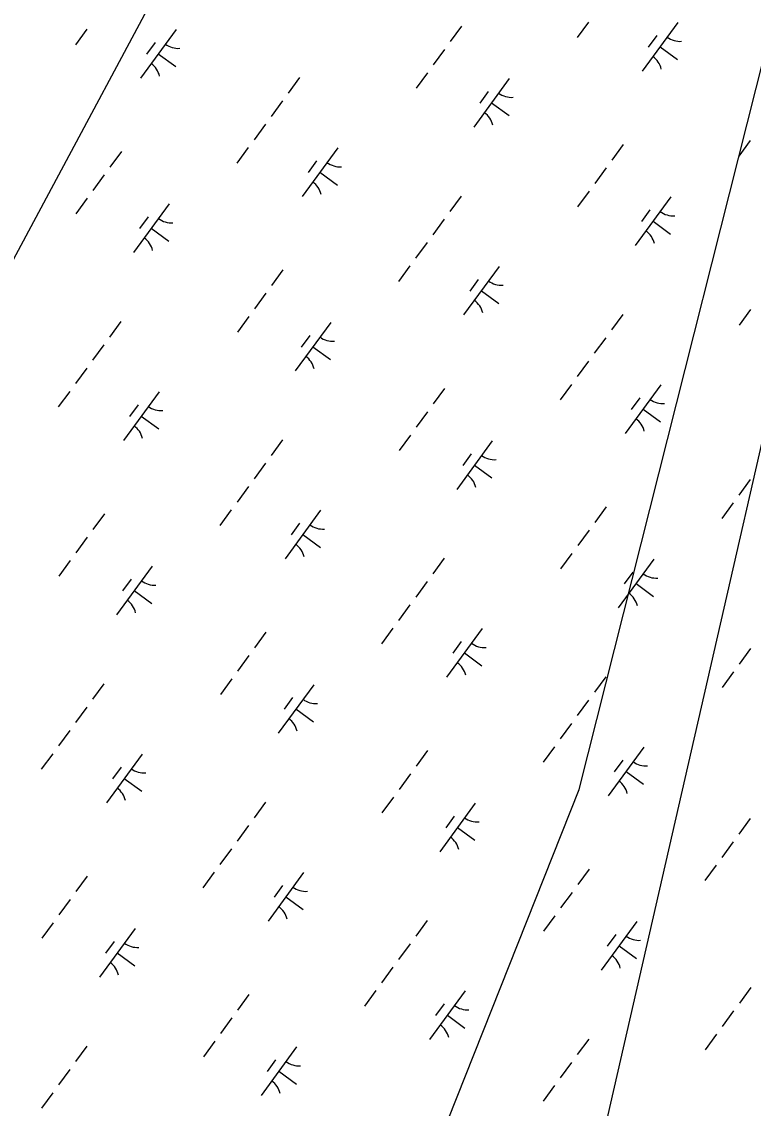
# Model space of a CAD drawing. Extents: x 3905714 to 3926767, y 183354 to 205755.
# Drawn here: x 3918037 to 3918644, y 191077 to 191979 of the extents above; entities that cross this region are included whole.
import ezdxf

# ---------------------------------------------------------------- set-up
doc = ezdxf.new("R2010")
doc.units = 0
doc.layers.add('V-UTIL-LINE', color=7, linetype='Continuous')
doc.layers.add('V-WETL-SWMP', color=7, linetype='Continuous')

msp = doc.modelspace()

# ---------------------------------------------------------------- linework, layer by layer
at = {"layer": 'V-UTIL-LINE'}
for points in [[(3922094.67, 198742.56), (3921080.02, 197477.61), (3915734.79, 187496.67)], [(3915141.88, 186857.82), (3915602.26, 187412.44), (3917208.62, 188427.22), (3918201.85, 190592.37), (3918499.52, 191341.67), (3918705.19, 192156.56), (3920335.23, 195367.27), (3921815.24, 198099.69), (3922187.19, 198661.56)], [(3919053.82, 189827.07), (3918313.52, 190612.09), (3918520.46, 191058.29), (3918753.91, 192077.3), (3920478.53, 195285.34), (3921148.44, 196586.73), (3921587.51, 197419.94), (3921944.61, 198057.47)]]:
    msp.add_lwpolyline(points, dxfattribs=at)
at = {"layer": 'V-WETL-SWMP'}
for p, q in [((3918090.6, 191972.78), (3918081.15, 191959.87)), ((3918164.79, 191972.45), (3918135.24, 191932.12)), ((3918401.86, 191975.31), (3918392.41, 191962.41)), ((3918507.28, 191978.61), (3918497.82, 191965.7)), ((3918581.46, 191978.28), (3918551.91, 191937.94)), ((3918564.01, 191967.51), (3918556.91, 191957.83)), ((3918147.33, 191961.69), (3918140.24, 191952.01)), ((3918387.68, 191955.95), (3918378.22, 191943.05)), ((3918566.68, 191958.11), (3918581.2, 191947.47)), ((3918150.01, 191952.29), (3918164.53, 191941.65)), ((3918373.5, 191936.59), (3918364.04, 191923.69)), ((3918267.33, 191932.56), (3918257.88, 191919.65)), ((3918441.5, 191931.76), (3918411.95, 191891.43)), ((3918424.05, 191921), (3918416.96, 191911.32)), ((3918253.15, 191913.2), (3918243.69, 191900.29)), ((3918426.73, 191911.6), (3918441.25, 191900.96)), ((3918238.97, 191893.84), (3918229.51, 191880.93)), ((3918224.78, 191874.48), (3918215.33, 191861.57)), ((3918298.97, 191874.15), (3918269.42, 191833.81)), ((3918536.04, 191877.01), (3918526.59, 191864.1)), ((3918641.46, 191880.3), (3918632, 191867.39)), ((3918119.37, 191871.18), (3918109.91, 191858.28)), ((3918281.51, 191863.38), (3918274.42, 191853.7)), ((3918521.86, 191857.65), (3918512.4, 191844.74)), ((3918105.19, 191851.82), (3918095.73, 191838.92)), ((3918284.19, 191853.98), (3918298.71, 191843.34)), ((3918507.68, 191838.29), (3918498.22, 191825.38)), ((3918091, 191832.46), (3918081.55, 191819.56)), ((3918159.01, 191827.63), (3918129.46, 191787.3)), ((3918401.51, 191834.25), (3918392.06, 191821.34)), ((3918575.68, 191833.46), (3918546.13, 191793.12)), ((3918558.23, 191822.69), (3918551.14, 191813.01)), ((3918141.56, 191816.87), (3918134.47, 191807.19)), ((3918387.33, 191814.89), (3918377.87, 191801.98)), ((3918560.91, 191813.29), (3918575.43, 191802.65)), ((3918144.24, 191807.47), (3918158.76, 191796.83)), ((3918373.15, 191795.53), (3918363.69, 191782.62)), ((3918253.55, 191772.88), (3918244.09, 191759.97)), ((3918358.96, 191776.17), (3918349.51, 191763.26)), ((3918433.15, 191775.84), (3918403.59, 191735.51)), ((3918415.69, 191765.07), (3918408.6, 191755.39)), ((3918418.37, 191755.67), (3918432.89, 191745.04)), ((3918239.37, 191753.52), (3918229.91, 191740.61)), ((3918641.85, 191739.98), (3918632.4, 191727.08)), ((3918119.02, 191730.12), (3918109.56, 191717.21)), ((3918225.18, 191734.16), (3918215.73, 191721.25)), ((3918293.19, 191729.33), (3918263.64, 191688.99)), ((3918535.69, 191735.94), (3918526.24, 191723.04)), ((3918104.84, 191710.76), (3918095.38, 191697.85)), ((3918275.74, 191718.56), (3918268.65, 191708.88)), ((3918521.51, 191716.58), (3918512.05, 191703.68)), ((3918278.42, 191709.16), (3918292.94, 191698.52)), ((3918507.33, 191697.22), (3918497.87, 191684.32)), ((3918090.65, 191691.4), (3918081.2, 191678.49)), ((3918387.73, 191674.57), (3918378.27, 191661.67)), ((3918493.14, 191677.86), (3918483.68, 191664.96)), ((3918567.32, 191677.54), (3918537.77, 191637.2)), ((3918076.47, 191672.04), (3918067.01, 191659.13)), ((3918150.65, 191671.71), (3918121.1, 191631.38)), ((3918549.87, 191666.77), (3918542.78, 191657.09)), ((3918133.2, 191660.94), (3918126.11, 191651.26)), ((3918552.55, 191657.37), (3918567.07, 191646.73)), ((3918135.88, 191651.54), (3918150.4, 191640.91)), ((3918373.55, 191655.21), (3918364.09, 191642.3)), ((3918253.2, 191631.81), (3918243.74, 191618.91)), ((3918359.36, 191635.85), (3918349.91, 191622.94)), ((3918427.37, 191631.02), (3918397.82, 191590.69)), ((3918409.92, 191620.25), (3918402.82, 191610.57)), ((3918239.02, 191612.45), (3918229.56, 191599.55)), ((3918412.59, 191610.85), (3918427.11, 191600.22)), ((3918224.83, 191593.09), (3918215.38, 191580.19)), ((3918641.5, 191598.92), (3918632.05, 191586.01)), ((3918521.91, 191576.27), (3918512.45, 191563.36)), ((3918627.32, 191579.56), (3918617.86, 191566.65)), ((3918105.24, 191570.44), (3918095.78, 191557.53)), ((3918210.65, 191573.73), (3918201.19, 191560.83)), ((3918284.83, 191573.4), (3918255.28, 191533.07)), ((3918267.38, 191562.64), (3918260.29, 191552.96)), ((3918507.72, 191556.91), (3918498.27, 191544)), ((3918091.05, 191551.08), (3918081.6, 191538.17)), ((3918270.06, 191553.24), (3918284.58, 191542.6)), ((3918076.87, 191531.72), (3918067.41, 191518.81)), ((3918387.38, 191533.51), (3918377.92, 191520.6)), ((3918493.54, 191537.55), (3918484.08, 191524.64)), ((3918561.55, 191532.71), (3918532, 191492.38)), ((3918144.88, 191526.89), (3918115.33, 191486.56)), ((3918544.1, 191521.95), (3918537, 191512.27)), ((3918127.42, 191516.12), (3918120.33, 191506.44)), ((3918373.19, 191514.15), (3918363.74, 191501.24)), ((3918546.77, 191512.55), (3918561.29, 191501.91)), ((3918130.1, 191506.72), (3918144.62, 191496.08)), ((3918359.01, 191494.79), (3918349.55, 191481.88)), ((3918344.83, 191475.43), (3918335.37, 191462.52)), ((3918239.41, 191472.13), (3918229.96, 191459.23)), ((3918419.01, 191475.1), (3918389.46, 191434.76)), ((3918401.56, 191464.33), (3918394.47, 191454.65)), ((3918641.9, 191458.6), (3918632.45, 191445.69)), ((3918225.23, 191452.77), (3918215.77, 191439.87)), ((3918404.23, 191454.93), (3918418.75, 191444.29)), ((3918627.72, 191439.24), (3918618.26, 191426.33)), ((3918211.05, 191433.41), (3918201.59, 191420.51)), ((3918521.56, 191435.2), (3918512.1, 191422.29)), ((3918104.88, 191429.38), (3918095.43, 191416.47)), ((3918279.06, 191428.58), (3918249.51, 191388.25)), ((3918261.6, 191417.82), (3918254.51, 191408.14)), ((3918507.37, 191415.84), (3918497.92, 191402.93)), ((3918090.7, 191410.02), (3918081.24, 191397.11)), ((3918264.28, 191408.42), (3918278.8, 191397.78)), ((3918493.19, 191396.48), (3918483.73, 191383.57)), ((3918076.52, 191390.66), (3918067.06, 191377.75)), ((3918479.01, 191377.12), (3918469.55, 191364.21)), ((3918553.19, 191376.79), (3918523.64, 191336.46)), ((3918062.33, 191371.3), (3918052.88, 191358.39)), ((3918136.52, 191370.97), (3918106.97, 191330.63)), ((3918373.59, 191373.83), (3918364.14, 191360.92)), ((3918119.06, 191360.2), (3918111.97, 191350.52)), ((3918535.74, 191366.03), (3918528.64, 191356.35)), ((3918121.74, 191350.8), (3918136.26, 191340.16)), ((3918359.41, 191354.47), (3918349.95, 191341.56)), ((3918538.41, 191356.63), (3918552.93, 191345.99)), ((3918239.06, 191331.07), (3918229.61, 191318.16)), ((3918345.23, 191335.11), (3918335.77, 191322.2)), ((3918413.23, 191330.28), (3918383.68, 191289.94)), ((3918395.78, 191319.51), (3918388.69, 191309.83)), ((3918641.55, 191317.53), (3918632.1, 191304.63)), ((3918224.88, 191311.71), (3918215.42, 191298.8)), ((3918398.46, 191310.11), (3918412.98, 191299.47)), ((3918627.37, 191298.17), (3918617.91, 191285.27)), ((3918210.7, 191292.35), (3918201.24, 191279.44)), ((3918613.19, 191278.81), (3918603.73, 191265.91)), ((3918091.1, 191269.7), (3918081.64, 191256.79)), ((3918196.51, 191272.99), (3918187.06, 191260.08)), ((3918270.7, 191272.66), (3918241.15, 191232.33)), ((3918507.77, 191275.52), (3918498.32, 191262.62)), ((3918253.24, 191261.89), (3918246.15, 191252.21)), ((3918076.92, 191250.34), (3918067.46, 191237.43)), ((3918255.92, 191252.49), (3918270.44, 191241.86)), ((3918493.59, 191256.16), (3918484.13, 191243.26)), ((3918373.24, 191232.76), (3918363.79, 191219.86)), ((3918479.41, 191236.8), (3918469.95, 191223.9)), ((3918547.41, 191231.97), (3918517.86, 191191.64)), ((3918062.73, 191230.98), (3918053.28, 191218.07)), ((3918130.74, 191226.15), (3918101.19, 191185.81)), ((3918113.29, 191215.38), (3918106.2, 191205.7)), ((3918529.96, 191221.2), (3918522.87, 191211.52)), ((3918115.97, 191205.98), (3918130.49, 191195.34)), ((3918359.06, 191213.4), (3918349.6, 191200.5)), ((3918532.64, 191211.8), (3918547.16, 191201.17)), ((3918344.88, 191194.04), (3918335.42, 191181.14)), ((3918225.28, 191171.39), (3918215.82, 191158.49)), ((3918330.69, 191174.68), (3918321.24, 191161.78)), ((3918404.87, 191174.36), (3918375.32, 191134.02)), ((3918641.95, 191177.22), (3918632.5, 191164.31)), ((3918387.42, 191163.59), (3918380.33, 191153.91)), ((3918211.1, 191152.03), (3918201.64, 191139.13)), ((3918390.1, 191154.19), (3918404.62, 191143.55)), ((3918627.77, 191157.86), (3918618.31, 191144.95)), ((3918196.91, 191132.67), (3918187.46, 191119.77)), ((3918507.42, 191134.46), (3918497.97, 191121.55)), ((3918613.58, 191138.5), (3918604.13, 191125.59)), ((3918090.75, 191128.63), (3918081.29, 191115.73)), ((3918264.92, 191127.84), (3918235.37, 191087.51)), ((3918247.47, 191117.07), (3918240.38, 191107.39)), ((3918493.24, 191115.1), (3918483.78, 191102.19)), ((3918076.57, 191109.27), (3918067.11, 191096.37)), ((3918250.15, 191107.67), (3918264.67, 191097.04)), ((3918062.38, 191089.91), (3918052.93, 191077.01)), ((3918479.05, 191095.74), (3918469.6, 191082.83))]:
    msp.add_line(p, q, dxfattribs=at)
for centre, start, end in [((3918583.2, 191980.25), 232.99998, 274.54364), ((3918166.53, 191974.43), 232.99998, 274.54364), ((3918133.88, 191929.86), 12.99998, 54.54364), ((3918550.55, 191935.69), 12.99998, 54.54364), ((3918443.25, 191933.74), 232.99998, 274.54364), ((3918410.6, 191889.17), 12.99998, 54.54364), ((3918300.71, 191876.12), 232.99998, 274.54364), ((3918268.06, 191831.56), 12.99998, 54.54364), ((3918577.43, 191835.43), 232.99998, 274.54364), ((3918160.75, 191829.61), 232.99998, 274.54364), ((3918544.78, 191790.87), 12.99998, 54.54364), ((3918128.1, 191785.04), 12.99998, 54.54364), ((3918434.89, 191777.82), 232.99998, 274.54364), ((3918402.24, 191733.25), 12.99998, 54.54364), ((3918294.93, 191731.3), 232.99998, 274.54364), ((3918262.28, 191686.74), 12.99998, 54.54364), ((3918569.07, 191679.51), 232.99998, 274.54364), ((3918152.39, 191673.68), 232.99998, 274.54364), ((3918536.42, 191634.95), 12.99998, 54.54364), ((3918119.74, 191629.12), 12.99998, 54.54364), ((3918429.11, 191632.99), 232.99998, 274.54364), ((3918396.46, 191588.43), 12.99998, 54.54364), ((3918286.57, 191575.38), 232.99998, 274.54364), ((3918253.92, 191530.82), 12.99998, 54.54364), ((3918563.29, 191534.69), 232.99998, 274.54364), ((3918146.62, 191528.86), 232.99998, 274.54364), ((3918530.64, 191490.13), 12.99998, 54.54364), ((3918113.97, 191484.3), 12.99998, 54.54364), ((3918420.75, 191477.07), 232.99998, 274.54364), ((3918388.1, 191432.51), 12.99998, 54.54364), ((3918280.8, 191430.56), 232.99998, 274.54364), ((3918248.15, 191385.99), 12.99998, 54.54364), ((3918138.26, 191372.94), 232.99998, 274.54364), ((3918554.93, 191378.77), 232.99998, 274.54364), ((3918105.61, 191328.38), 12.99998, 54.54364), ((3918522.28, 191334.2), 12.99998, 54.54364), ((3918414.98, 191332.25), 232.99998, 274.54364), ((3918382.33, 191287.69), 12.99998, 54.54364), ((3918272.44, 191274.64), 232.99998, 274.54364), ((3918239.79, 191230.07), 12.99998, 54.54364), ((3918132.48, 191228.12), 232.99998, 274.54364), ((3918549.15, 191233.95), 232.99998, 274.54364), ((3918099.83, 191183.56), 12.99998, 54.54364), ((3918516.51, 191189.38), 12.99998, 54.54364), ((3918406.62, 191176.33), 232.99998, 274.54364), ((3918373.97, 191131.77), 12.99998, 54.54364), ((3918266.66, 191129.81), 232.99998, 274.54364), ((3918234.01, 191085.25), 12.99998, 54.54364)]:
    msp.add_arc(centre, 17.62, start, end, dxfattribs=at)

doc.saveas('drawing.dxf')
